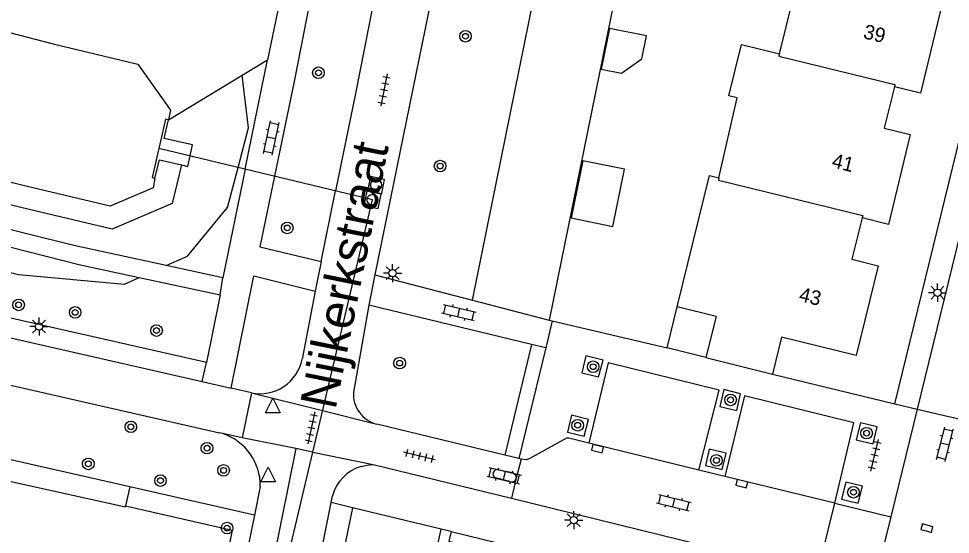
# Model space of a CAD drawing. Extents: x 124000 to 128010, y 398999 to 403000.
# Drawn here: x 127891.6 to 127955.8, y 399382.2 to 399417.7 of the extents above; entities that cross this region are included whole.
import ezdxf

# ---------------------------------------------------------------- set-up
doc = ezdxf.new("R2010")
doc.units = 0
for name, color, linetype in [('gg-afsc-erfafscheiding', 7, 'Continuous'), ('gg-anno-huisnummerreeks BGT', 7, 'Continuous'), ('gg-anno-openbare ruimte label', 7, 'Continuous'), ('gg-bbg-gedigitaliseerde bebouwing', 7, 'Continuous'), ('gg-bbg-gedigitaliseerde bijgebouw', 7, 'Continuous'), ('gg-bbg-hoofdgebouw', 7, 'Continuous'), ('gg-bbg-luifel en loopbrug', 7, 'Continuous'), ('gg-bbg-tussenscheiding', 7, 'Continuous'), ('gg-knt-BGT kruinlijn', 7, 'Continuous'), ('gg-knt-verharding', 7, 'Continuous'), ('gg-knt-verharding nz', 7, 'Continuous'), ('gg-kntw-beschoeiing', 7, 'Continuous'), ('gg-kwrk-duiker nz buis', 7, 'Continuous'), ('gg-kwrk-uitstroombak niveau min 01', 7, 'Continuous'), ('gt-grn-groengrens', 7, 'Continuous'), ('gt-grn-weggrens', 7, 'Continuous'), ('gt-symb-boom', 7, 'Continuous'), ('gt-symb-klinker verharding', 7, 'Continuous'), ('gt-symb-kolk', 7, 'Continuous'), ('gt-symb-lichtmast', 7, 'Continuous'), ('gt-symb-rioolschacht', 7, 'Continuous'), ('gt-symb-tegel verharding', 7, 'Continuous'), ('gt-symb-waterafsluiter', 7, 'Continuous')]:
    doc.layers.add(name, color=color, linetype=linetype)

# ---------------------------------------------------------------- blocks, each defined once
blk = doc.blocks.new('gt0-LMAST')
at = {"layer": 'gt-symb-lichtmast'}
for p, q in [((-0.182, 0.173), (-0.447, 0.438)), ((-0.005, 0.246), (-0.005, 0.621)), ((0.172, 0.173), (0.437, 0.438)), ((-0.255, -0.004), (-0.63, -0.004)), ((-0.182, -0.181), (-0.447, -0.446)), ((-0.005, -0.254), (-0.005, -0.629)), ((0.437, -0.446), (0.172, -0.181)), ((0.245, -0.004), (0.62, -0.004))]:
    blk.add_line(p, q, dxfattribs=at)
blk.add_circle((-0.005, -0.004), 0.25, dxfattribs=at)
blk = doc.blocks.new('gt0-BOOM')
at = {"layer": 'gt-symb-boom'}
for radius in [0.4, 0.2]:
    blk.add_circle((0, 0), radius, dxfattribs=at)
blk = doc.blocks.new('gt0-KOLK')
at = {"layer": 'gt-symb-kolk'}
blk.add_lwpolyline([(0, 0), (0.375, 0), (0.375, 0.4), (-0.375, 0.4), (-0.375, 0), (0, 0)], dxfattribs=at)
blk = doc.blocks.new('gt0-KL1')
at = {"layer": 'gt-symb-klinker verharding'}
for p, q in [((-1.15, 0.3), (1.15, 0.3)), ((-1, -0.3), (-1, 0.3)), ((-0.5, 0.3), (-0.5, 0.45)), ((0, -0.3), (0, 0.3)), ((0.5, 0.3), (0.5, 0.45)), ((1, -0.3), (1, 0.3)), ((-1.15, -0.3), (1.15, -0.3)), ((-0.5, -0.45), (-0.5, -0.3)), ((0.5, -0.45), (0.5, -0.3))]:
    blk.add_line(p, q, dxfattribs=at)
blk = doc.blocks.new('gt0-TEG1')
at = {"layer": 'gt-symb-tegel verharding'}
for p, q in [((-1.125, 0), (1.125, 0)), ((-0.9, -0.25), (-0.9, 0.25)), ((-0.45, -0.25), (-0.45, 0.25)), ((0, -0.25), (0, 0.25)), ((0.45, -0.25), (0.45, 0.25)), ((0.9, -0.25), (0.9, 0.25))]:
    blk.add_line(p, q, dxfattribs=at)
blk = doc.blocks.new('gt0-RS')
at = {"layer": 'gt-symb-rioolschacht'}
blk.add_lwpolyline([(-0.5, -0.5), (0.5, -0.5), (0.5, 0.5), (-0.5, 0.5)], close=True, dxfattribs=at)
blk.add_circle((0, 0), 0.375, dxfattribs=at)
blk = doc.blocks.new('gt0-WAFSL')
at = {"layer": 'gt-symb-waterafsluiter'}
for p, q in [((-0.5, -0.333), (0, 0.667)), ((0, 0.667), (0.5, -0.333)), ((0.5, -0.333), (-0.5, -0.333))]:
    blk.add_line(p, q, dxfattribs=at)

msp = doc.modelspace()

# ---------------------------------------------------------------- linework, layer by layer
at = {"layer": 'gg-afsc-erfafscheiding'}
for p, q in [((127935.626, 399433.59), (127928.165, 399396.966)), ((127907.037, 399413.833), (127908.784, 399414.888)), ((127901.951, 399410.761), (127907.037, 399413.833))]:
    msp.add_line(p, q, dxfattribs=at)
at = {"layer": 'gg-bbg-gedigitaliseerde bebouwing'}
for p, q in [((127939.867, 399406.773), (127941.12, 399412.279)), ((127939.68, 399397.219), (127936.992, 399397.879))]:
    msp.add_line(p, q, dxfattribs=at)
for points in [[(127944.044, 399415.319), (127945.388, 399420.824), (127943.089, 399421.387)], [(127941.12, 399412.279), (127940.549, 399412.418), (127941.414, 399415.961), (127944.044, 399415.319)], [(127936.992, 399397.879), (127939.211, 399406.933), (127939.867, 399406.773)]]:
    msp.add_lwpolyline(points, dxfattribs=at)
at = {"layer": 'gg-bbg-gedigitaliseerde bijgebouw'}
for points in [[(127932.335, 399417.062), (127931.765, 399414.262), (127933.166, 399413.977), (127934.561, 399414.957), (127934.884, 399416.543), (127932.335, 399417.062)], [(127930.501, 399407.937), (127929.701, 399404.009), (127932.564, 399403.426), (127933.363, 399407.354), (127930.501, 399407.937)]]:
    msp.add_lwpolyline(points, dxfattribs=at)
at = {"layer": 'gg-bbg-hoofdgebouw'}
for p, q in [((127939.68, 399397.219), (127938.973, 399394.382)), ((127938.973, 399394.382), (127943.565, 399393.252))]:
    msp.add_line(p, q, dxfattribs=at)
for points in [[(127954.178, 399422.06), (127953.475, 399419.21), (127955.254, 399418.772), (127953.746, 399412.594), (127951.954, 399413.036)], [(127951.954, 399413.036), (127951.251, 399410.185), (127953.041, 399409.744), (127951.54, 399403.563), (127949.729, 399404.009)], [(127949.729, 399404.009), (127949.028, 399401.161), (127950.834, 399400.716), (127949.321, 399394.537), (127944.187, 399395.782), (127943.565, 399393.252)]]:
    msp.add_lwpolyline(points, dxfattribs=at)
at = {"layer": 'gg-bbg-luifel en loopbrug'}
for p, q in [((127936.304, 399395.047), (127936.992, 399397.879)), ((127938.973, 399394.382), (127936.304, 399395.047))]:
    msp.add_line(p, q, dxfattribs=at)
at = {"layer": 'gg-bbg-tussenscheiding'}
for points in [[(127944.044, 399415.319), (127944.003, 399415.153), (127951.994, 399413.198), (127951.954, 399413.036)], [(127939.867, 399406.773), (127939.829, 399406.607), (127949.77, 399404.177), (127949.729, 399404.009)]]:
    msp.add_lwpolyline(points, dxfattribs=at)
at = {"layer": 'gg-knt-BGT kruinlijn'}
for points in [[(127793.198, 399443.687), (127796.631, 399439.451), (127818.28, 399427.786), (127833.803, 399420.357), (127850.167, 399413.395), (127864.867, 399407.96), (127878.502, 399403.433), (127891.63, 399400.111), (127898.918, 399399.451), (127899.932, 399399.901)], [(127906.749, 399407.483), (127907.474, 399410.204), (127907.037, 399413.833)], [(127901.786, 399400.724), (127903.263, 399401.379), (127906.012, 399404.714), (127906.749, 399407.483)]]:
    msp.add_lwpolyline(points, dxfattribs=at)
at = {"layer": 'gg-knt-verharding'}
for p, q in [((127951.987, 399391.191), (127981.344, 399511.507)), ((127914.681, 399443.923), (127908.784, 399414.888)), ((127966.548, 399444.143), (127953.52, 399390.834)), ((127920.447, 399421.029), (127916.173, 399400.087)), ((127904.563, 399394.039), (127809.031, 399415.786)), ((127807.541, 399414.768), (127904.266, 399392.734)), ((127907.243, 399407.364), (127908.784, 399414.888)), ((127807.739, 399411.471), (127905.458, 399389.207)), ((127907.243, 399407.364), (127905.707, 399399.868)), ((127912.469, 399401.007), (127913.463, 399405.867)), ((127905.707, 399399.868), (127901.786, 399400.724)), ((127912.469, 399401.007), (127912.064, 399398.969)), ((127916.173, 399400.087), (127915.756, 399398.005)), ((127916.173, 399400.087), (127922.887, 399398.34)), ((127899.932, 399399.901), (127905.526, 399398.702)), ((127905.526, 399398.702), (127904.563, 399394.039)), ((127912.064, 399398.969), (127911.168, 399394.286)), ((127922.887, 399398.34), (127928.165, 399396.966)), ((127915.756, 399398.005), (127914.694, 399392.013)), ((127926.966, 399395.289), (127915.756, 399398.005)), ((127928.388, 399396.908), (127927.938, 399395.054)), ((127928.165, 399396.966), (127928.388, 399396.908)), ((127928.388, 399396.908), (127936.304, 399395.047)), ((127927.938, 399395.054), (127926.085, 399387.429)), ((127927.938, 399395.054), (127926.966, 399395.289)), ((127943.565, 399393.252), (127951.987, 399391.191)), ((127904.266, 399392.734), (127906.279, 399392.275)), ((127907.672, 399391.951), (127906.279, 399392.275)), ((127953.52, 399390.834), (127951.706, 399383.409)), ((127925.113, 399387.665), (127916.309, 399389.797)), ((127905.693, 399389.143), (127905.458, 399389.207)), ((127907.039, 399388.867), (127905.693, 399389.143)), ((127910.717, 399388.112), (127907.039, 399388.867)), ((127911.896, 399387.871), (127910.717, 399388.112)), ((127911.896, 399387.871), (127916.06, 399387.018)), ((127926.085, 399387.429), (127925.113, 399387.665)), ((127926.244, 399387.39), (127925.914, 399386.067)), ((127926.244, 399387.39), (127926.085, 399387.429)), ((127916.06, 399387.018), (127925.59, 399384.689)), ((127940.272, 399386.198), (127938.481, 399386.637)), ((127925.465, 399385.837), (127924.579, 399386.073)), ((127925.914, 399386.067), (127925.59, 399384.689)), ((127908.274, 399385.507), (127907.872, 399383.52)), ((127913.162, 399384.403), (127913.253, 399384.855)), ((127925.59, 399384.689), (127946.651, 399379.53)), ((127905.918, 399348.451), (127913.162, 399384.403)), ((127914.635, 399384.045), (127913.162, 399384.403)), ((127920.726, 399382.564), (127914.635, 399384.045)), ((127946.651, 399379.53), (127947.841, 399384.353)), ((127907.872, 399383.52), (127904.978, 399369.2)), ((127951.706, 399383.409), (127950.515, 399378.537)), ((127921.428, 399382.393), (127920.726, 399382.564))]:
    msp.add_line(p, q, dxfattribs=at)
for points in [[(127901.786, 399400.724), (127895.425, 399402.112), (127885.06, 399404.686), (127867.583, 399409.948), (127862.987, 399411.533), (127858.419, 399413.195), (127852.019, 399415.608), (127845.662, 399418.13), (127839.015, 399420.949), (127832.431, 399423.914), (127824.695, 399427.606), (127817.032, 399431.448), (127805.632, 399437.653), (127797.111, 399442.671), (127790.737, 399446.725)], [(127916.304, 399421.875), (127915.407, 399422.048), (127915.947, 399425.003), (127913.008, 399425.616), (127910.605, 399413.409), (127909.255, 399406.88)], [(127916.656, 399421.807), (127914.836, 399412.575), (127913.463, 399405.867)], [(127867.229, 399408.811), (127874.342, 399406.527), (127881.514, 399404.433), (127895.778, 399400.791), (127899.932, 399399.901)], [(127909.255, 399406.88), (127908.251, 399402.023), (127912.469, 399401.007)], [(127906.279, 399392.275), (127907.845, 399400.008), (127912.064, 399398.969)], [(127930.419, 399393.339), (127931.58, 399393.057), (127931.891, 399394.217), (127930.704, 399394.506), (127930.419, 399393.339)], [(127938.481, 399386.637), (127939.883, 399392.151), (127932.247, 399394.015), (127930.901, 399388.498)], [(127939.923, 399391.021), (127941.104, 399390.729), (127941.36, 399391.889), (127940.217, 399392.18), (127939.923, 399391.021)], [(127947.841, 399384.353), (127949.158, 399389.889), (127941.625, 399391.747), (127940.272, 399386.198)], [(127929.447, 399389.25), (127930.597, 399388.96), (127930.883, 399390.123), (127929.722, 399390.419), (127929.447, 399389.25)], [(127949.33, 399388.708), (127950.486, 399388.438), (127950.773, 399389.61), (127949.622, 399389.883), (127949.33, 399388.708)], [(127930.901, 399388.498), (127929.527, 399388.838), (127929.37, 399388.828), (127926.787, 399387.411), (127926.595, 399387.339), (127926.244, 399387.39)], [(127939.207, 399388.085), (127938.951, 399386.947), (127940.1, 399386.665), (127940.377, 399387.8), (127939.207, 399388.085)], [(127915.223, 399386.889), (127915.638, 399386.984), (127916.06, 399387.018)], [(127924.691, 399386.65), (127925.669, 399386.466), (127925.867, 399386.315), (127925.914, 399386.067)], [(127948.32, 399384.641), (127949.47, 399384.36), (127949.764, 399385.526), (127948.618, 399385.81), (127948.32, 399384.641)], [(127921.428, 399382.393), (127924.705, 399381.596), (127924.686, 399381.52), (127945.399, 399376.483), (127945.38, 399376.41)]]:
    msp.add_lwpolyline(points, dxfattribs=at)
for centre, radius, start, end in [((127908.26, 399394.855), 2.963, 258.5435, 348.93492), ((127916.829, 399391.873), 2.14, 176.25094, 216.17849), ((127916.838, 399391.885), 2.154, 216.29449, 255.7794), ((127904.522, 399385.578), 3.753, 358.92076, 71.81701), ((127916.084, 399384.084), 2.934, 107.06616, 164.76532), ((127924.602, 399386.368), 0.296, 72.39365, 265.63648), ((127925.586, 399386.154), 0.339, 249.05654, 345.19099)]:
    msp.add_arc(centre, radius, start, end, dxfattribs=at)
at = {"layer": 'gg-knt-verharding nz'}
for p, q in [((127938.481, 399386.637), (127930.901, 399388.498)), ((127910.717, 399388.112), (127906.409, 399366.804)), ((127947.841, 399384.353), (127940.272, 399386.198))]:
    msp.add_line(p, q, dxfattribs=at)
at = {"layer": 'gg-kntw-beschoeiing'}
for points in [[(127901.019, 399406.747), (127900.892, 399406.071), (127897.936, 399404.811), (127892.121, 399406.183), (127888.494, 399407.09), (127884.879, 399408.047), (127881.278, 399409.053), (127877.691, 399410.108), (127874.122, 399411.214), (127870.57, 399412.374), (127863.506, 399414.809), (127857.595, 399416.97)], [(127890.388, 399416.938), (127894.017, 399416.009), (127899.848, 399414.589), (127902.102, 399411.426), (127901.951, 399410.761)]]:
    msp.add_lwpolyline(points, dxfattribs=at)
at = {"layer": 'gg-kwrk-duiker nz buis'}
msp.add_lwpolyline([(127886.579, 399364.788), (127887.973, 399371.009), (127906.893, 399366.694), (127916.004, 399405.255), (127901.281, 399408.799)], dxfattribs=at)
at = {"layer": 'gg-kwrk-uitstroombak niveau min 01'}
for points in [[(127901.951, 399410.761), (127901.742, 399410.813), (127901.281, 399408.799)], [(127903.45, 399408.277), (127903.618, 399409.051), (127901.663, 399409.485), (127901.951, 399410.761)], [(127901.281, 399408.799), (127900.821, 399406.784), (127901.019, 399406.747)], [(127901.019, 399406.747), (127901.329, 399408.013), (127902.848, 399407.652)], [(127902.848, 399407.652), (127903.292, 399407.546), (127903.45, 399408.277)]]:
    msp.add_lwpolyline(points, dxfattribs=at)
at = {"layer": 'gt-grn-groengrens'}
for p, q in [((127922.887, 399398.34), (127949.325, 399528.792)), ((127899.297, 399385.476), (127806.969, 399406.531)), ((127926.966, 399395.289), (127925.113, 399387.665)), ((127899.297, 399385.476), (127899, 399384.17)), ((127907.872, 399383.52), (127899.297, 399385.476))]:
    msp.add_line(p, q, dxfattribs=at)
for points in [[(127902.848, 399407.652), (127902.218, 399405.005), (127898.071, 399403.238), (127891.777, 399404.723), (127888.11, 399405.64), (127884.455, 399406.608), (127880.902, 399407.6), (127877.236, 399408.678), (127873.667, 399409.784), (127870.108, 399410.947), (127862.993, 399413.399), (127857.307, 399415.477)], [(127765.92, 399397.533), (127794.417, 399412.441), (127797.32, 399408.847), (127800.638, 399406.635), (127804.647, 399404.976), (127898.987, 399384.112), (127899, 399384.17)], [(127899, 399384.17), (127906.337, 399382.486), (127904.015, 399370.95), (127890.496, 399374.148), (127881.233, 399375.254), (127874.084, 399372.966)], [(127914.635, 399384.045), (127912.12, 399371.89), (127909.603, 399360.011)], [(127941.799, 399352.106), (127943.352, 399358.002), (127917.367, 399367.054), (127920.726, 399382.564)], [(127921.428, 399382.393), (127921.268, 399381.734), (127945.249, 399375.902)]]:
    msp.add_lwpolyline(points, dxfattribs=at)
at = {"layer": 'gt-grn-weggrens'}
for p, q in [((127905.526, 399398.702), (127905.707, 399399.868)), ((127904.266, 399392.734), (127904.563, 399394.039)), ((127907.672, 399391.951), (127907.039, 399388.867)), ((127907.672, 399391.951), (127912.572, 399390.729)), ((127951.987, 399391.191), (127953.52, 399390.834)), ((127912.572, 399390.729), (127916.309, 399389.797)), ((127953.52, 399390.834), (127958.419, 399389.692)), ((127947.841, 399384.353), (127951.706, 399383.409))]:
    msp.add_line(p, q, dxfattribs=at)

# ---------------------------------------------------------------- block references
at = {"layer": 'gt-symb-boom'}
for p in [(127922.412, 399416.521), (127912.286, 399414.004), (127920.666, 399407.58), (127910.14, 399403.318), (127891.633, 399398.016), (127895.529, 399397.497), (127901.132, 399396.246), (127917.879, 399394.005), (127931.207, 399393.757), (127940.669, 399391.469), (127899.361, 399389.614), (127930.139, 399389.722), (127904.609, 399388.144), (127896.435, 399387.061), (127939.697, 399387.304), (127905.753, 399386.614), (127901.406, 399385.91), (127949.136, 399385.106), (127905.991, 399382.64)]:
    msp.add_blockref('gt0-BOOM', p, dxfattribs=at)
at = {"layer": 'gt-symb-boom', "rotation": -12.535023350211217}
msp.add_blockref('gt0-BOOM', (127950.039, 399389.177), dxfattribs=at)
at = {"layer": 'gt-symb-klinker verharding'}
for p, rotation in [((127909.036, 399409.507), 77.99329169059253), ((127921.958, 399397.495), -13.299584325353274), ((127955.433, 399388.412), 76.06098564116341), ((127925.091, 399386.247), -13.299584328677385), ((127936.767, 399384.387), -14.008443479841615)]:
    msp.add_blockref('gt0-KL1', p, dxfattribs=dict(at, rotation=rotation))
at = {"layer": 'gt-symb-kolk'}
for p, rotation in [((127931.457, 399387.917), -13.702889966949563), ((127941.39, 399385.508), -13.702889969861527), ((127954.144, 399382.441), -15.189787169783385)]:
    msp.add_blockref('gt0-KOLK', p, dxfattribs=dict(at, rotation=rotation))
at = {"layer": 'gt-symb-lichtmast'}
for p in [(127917.397, 399400.204), (127954.925, 399398.856), (127893.042, 399396.524), (127929.872, 399383.183)]:
    msp.add_blockref('gt0-LMAST', p, dxfattribs=at)
at = {"layer": 'gt-symb-rioolschacht', "rotation": 78.4092631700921}
for p in [(127916.255, 399406.268), (127916.004, 399405.255)]:
    msp.add_blockref('gt0-RS', p, dxfattribs=at)
at = {"layer": 'gt-symb-tegel verharding'}
for p, rotation in [((127916.801, 399412.826), -100.83791044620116), ((127911.795, 399389.54), -102.1187603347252), ((127950.598, 399387.654), 76.40843956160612), ((127919.237, 399387.606), 166.40843956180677)]:
    msp.add_blockref('gt0-TEG1', p, dxfattribs=dict(at, rotation=rotation))
at = {"layer": 'gt-symb-waterafsluiter'}
for p in [(127909.138, 399390.912), (127908.824, 399386.161)]:
    msp.add_blockref('gt0-WAFSL', p, dxfattribs=at)

# ---------------------------------------------------------------- texts
at = {"layer": 'gg-anno-huisnummerreeks BGT'}
for s, rotation, p in [('39', 346.3, (127949.756, 399416.395)), ('41', 346.4, (127947.581, 399407.502)), ('43', 346.2, (127945.323, 399398.295))]:
    msp.add_text(s, height=1, rotation=rotation, dxfattribs=at).set_placement(p)
at = {"layer": 'gg-anno-openbare ruimte label'}
msp.add_text('Nijkerkstraat', height=2.5, rotation=78.6, dxfattribs=at).set_placement((127913.454, 399390.732))

doc.saveas('drawing.dxf')
